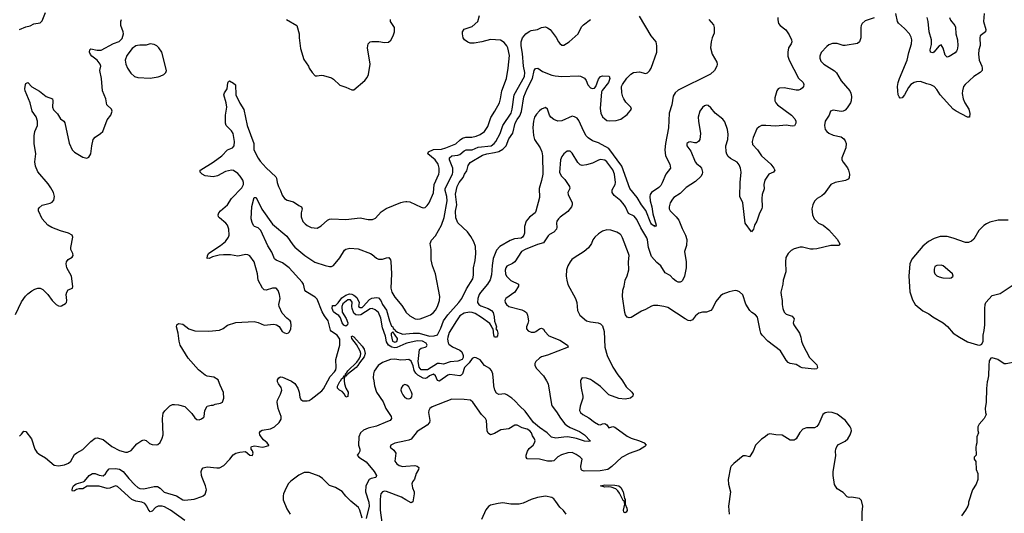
# Model space of a CAD drawing. Header units: inches. Extents: x 1473912 to 1647258, y 640388 to 773423.
# Tile 368 of 420: x 1586211 to 1595871, y 688699 to 693548. Entities that reach past the tile are written whole.
import ezdxf

# ---------------------------------------------------------------- set-up
doc = ezdxf.new("R2010")
doc.units = ezdxf.units.IN
doc.header["$MEASUREMENT"] = 0
for name, color, linetype in [('B5688', 7, 'Continuous'), ('B5689', 7, 'Continuous'), ('B5698', 7, 'Continuous'), ('B5699', 7, 'Continuous')]:
    doc.layers.add(name, color=color, linetype=linetype)

msp = doc.modelspace()

# ---------------------------------------------------------------- linework, layer by layer
at = {"layer": 'B5688', "color": 5}
for points, elevation in [([(1586210, 689458), (1586230, 689476.3), (1586250, 689506.8), (1586270, 689504), (1586327.5, 689430), (1586359, 689330), (1586379, 689299), (1586400.6, 689280.6), (1586463, 689243), (1586550, 689173.7), (1586590, 689164), (1586650, 689173.8), (1586690, 689190.3), (1586712, 689210), (1586750, 689275.5), (1586770, 689292.4), (1586830, 689326), (1586910, 689405.3), (1586950, 689436.4), (1586970, 689439.3), (1587030, 689423.1), (1587115.5, 689355.5), (1587190, 689317.4), (1587250, 689298.4), (1587270, 689299.1), (1587304.5, 689315.5), (1587358.4, 689381.6), (1587410, 689414.9), (1587430, 689419.3), (1587450, 689413), (1587485.7, 689385.7), (1587510, 689374), (1587549.6, 689370.4), (1587564.9, 689375.1), (1587590, 689396.3), (1587610, 689437.3), (1587618, 689470), (1587611.1, 689630), (1587617.2, 689682.8), (1587633.3, 689706.7), (1587683.9, 689756.1), (1587710, 689766.4), (1587730, 689768.5), (1587770, 689764.4), (1587830, 689748), (1587898.7, 689678.7), (1587930, 689637.3), (1587950, 689620.7), (1587970, 689618.8), (1587994.2, 689625.8), (1588017, 689643), (1588021.2, 689650), (1588026, 689710), (1588049.6, 689750.4), (1588090, 689763), (1588110, 689762), (1588130, 689770.5), (1588179.6, 689780.4), (1588199, 689790), (1588213.2, 689830), (1588210, 689886), (1588177.5, 689957.5), (1588162.8, 690000)], 680), ([(1587830, 688628.4), (1587690, 688730.6), (1587630, 688763.2), (1587610, 688768.9), (1587570.2, 688769.8), (1587544.1, 688755.9), (1587510, 688719.3), (1587490, 688714), (1587470, 688739), (1587456.9, 688770), (1587436.9, 688796.9), (1587410, 688809.8), (1587350, 688817.9), (1587310, 688835.8), (1587170, 688962.7), (1587150, 688968.7), (1587094, 688946), (1587070, 688943.4), (1586990, 688966.4), (1586873.5, 688966.5), (1586830, 688941.1), (1586790, 688939.5), (1586768.1, 688931.9), (1586750, 688919.3), (1586730, 688918), (1586725.2, 688925.2), (1586729.4, 688949.4), (1586739.5, 688970), (1586764, 688990), (1586832.9, 689007.1), (1586845.4, 689014.6), (1586891.3, 689070), (1586925.1, 689090), (1586950, 689091.3), (1586990, 689072.9), (1587030, 689067), (1587054.1, 689085.9), (1587070, 689114), (1587090, 689134.9), (1587150, 689138.4), (1587190, 689131.3), (1587225.2, 689110), (1587281, 689041), (1587339.7, 688979.7), (1587370, 688952.9), (1587390, 688943), (1587430, 688939), (1587530, 688962), (1587561.8, 688961.8), (1587590, 688944.6), (1587627.6, 688907.6), (1587750, 688870.8), (1587810, 688831.7), (1587830.6, 688829.4), (1587921.8, 688838.2), (1587996.9, 688863.1), (1588012, 688870), (1588031.7, 688888.3), (1588042.2, 688930), (1588034.7, 688970), (1587999.7, 689050), (1587995.4, 689070), (1587991.6, 689110), (1587997, 689130), (1588010, 689144.9), (1588050, 689154.4), (1588145.1, 689145.1), (1588170, 689146.7), (1588214, 689170), (1588272, 689230), (1588306.7, 689273.3), (1588330, 689290.4), (1588370, 689300.7), (1588426.8, 689306.8), (1588470, 689271.3), (1588490, 689266.8), (1588495.3, 689270), (1588501.2, 689290), (1588494.2, 689314.2), (1588482, 689330), (1588482, 689350), (1588486, 689354), (1588518, 689362), (1588590, 689350.2), (1588610, 689351.4), (1588653.7, 689366.3), (1588655.1, 689370), (1588639.7, 689390), (1588602.3, 689422.3), (1588578.5, 689450), (1588567.2, 689470), (1588564.7, 689490), (1588573.1, 689506.9), (1588590, 689517.1), (1588670, 689530.4), (1588710, 689548.4), (1588755.6, 689590), (1588774.9, 689625.1), (1588777.4, 689650), (1588748.2, 689728.2), (1588737.6, 689790), (1588738.5, 689810), (1588770, 689870.5), (1588782.7, 689910), (1588776.5, 689936.5), (1588749.6, 689970), (1588740.7, 689990), (1588740.7, 690000)], 660), ([(1588870.3, 690000), (1588877, 689997), (1588910, 689974.9), (1588939, 689930), (1588951.7, 689890), (1588960.3, 689840.3), (1588970, 689817.3), (1588990, 689803.8), (1589030, 689804.4), (1589050, 689808.5), (1589070, 689819.3), (1589176.3, 689903.7), (1589190, 689920.3), (1589234.8, 690000)], 660), ([(1589394.6, 690000), (1589397.4, 689970), (1589408.9, 689928.9), (1589432.9, 689890), (1589430, 689845.2), (1589410, 689839), (1589396.2, 689870), (1589374.9, 689894.9), (1589348.2, 689908.2), (1589330, 689927.6), (1589329.2, 689949.2), (1589350, 689992.9), (1589358.8, 690000)], 640), ([(1589683.6, 690000), (1589690.4, 689950.4), (1589712.4, 689890), (1589775.1, 689795.1), (1589803.7, 689730), (1589854.6, 689650), (1589859.5, 689630), (1589844.9, 689610), (1589820.6, 689599.4), (1589710, 689554.8), (1589630, 689535.1), (1589583.7, 689516.3), (1589555.8, 689490), (1589539.6, 689450), (1589535.2, 689370), (1589546.7, 689330), (1589547.2, 689310), (1589538.4, 689290), (1589521.6, 689270), (1589538.4, 689250), (1589610, 689205.3), (1589688.9, 689110), (1589710.4, 689069.6), (1589706, 689050), (1589659, 689041), (1589640.4, 689030), (1589608.2, 688970), (1589603.8, 688910), (1589636.2, 688810), (1589639.8, 688770), (1589610, 688649)], 660), ([(1590000, 689960.7), (1589990, 689963.1), (1589970, 689955.4), (1589953.8, 689930), (1589950.2, 689910), (1589955.8, 689890), (1589970, 689862.4), (1589990, 689837.6), (1590000, 689832)], 680), ([(1590000, 689412.3), (1589890, 689387.8), (1589853.4, 689370), (1589844.9, 689350), (1589880.6, 689320.6), (1589900.4, 689290), (1589890.3, 689210), (1589910, 689184.6), (1589934, 689170), (1589970, 689159.1), (1590000, 689161.4)], 680), ([(1589570, 688652.7), (1589549, 688730), (1589534.7, 688754.7), (1589458.4, 688818.4), (1589409.2, 688869.2), (1589374.5, 688914.5), (1589310, 688953.3), (1589250, 688972), (1589181.8, 689041.8), (1589150, 689063.1), (1589050, 689100.7), (1589000.8, 689099.2), (1588950, 689074.7), (1588870, 689013.3), (1588849.5, 688990.5), (1588823.6, 688950), (1588798.7, 688890), (1588794.4, 688870), (1588795.5, 688830), (1588830, 688742.8), (1588863, 688690)], 660), ([(1590000, 688831.6), (1589956.9, 688856.9), (1589810, 688913.5), (1589790, 688916.5), (1589768.9, 688911.1), (1589754.4, 688890), (1589750.1, 688869.9), (1589745.8, 688830), (1589747.5, 688730), (1589764, 688610)], 680)]:
    msp.add_lwpolyline(points, dxfattribs=dict(at, elevation=elevation))
at = {"layer": 'B5689', "color": 5}
for points, elevation in [([(1586210, 693450.4), (1586270, 693476.3), (1586312.5, 693487.5), (1586350, 693506), (1586410, 693516), (1586430, 693538), (1586462.7, 693617.3)], 740), ([(1586170, 690650.7), (1586230, 690776.4), (1586268.6, 690831.4), (1586290, 690855.3), (1586330, 690884.9), (1586359, 690901), (1586389, 690911), (1586410, 690909.2), (1586436.8, 690896.8), (1586487.4, 690850), (1586530, 690790.6), (1586570, 690750.6), (1586590, 690738.4), (1586610, 690734.9), (1586622, 690738), (1586660.9, 690759.1), (1586669.4, 690770.6), (1586671.8, 690788.2), (1586667, 690850), (1586672.7, 690870), (1586686, 690894), (1586729.6, 690910.4), (1586732.5, 690927.5), (1586720.2, 691030), (1586673.1, 691110), (1586665.1, 691150), (1586670, 691170.8), (1586686.2, 691193.8), (1586724.1, 691215.9), (1586734.5, 691230), (1586731.8, 691250), (1586713.6, 691290), (1586711.6, 691310), (1586733.2, 691410), (1586724, 691430), (1586689.7, 691449.7), (1586610, 691474.2), (1586527.7, 691507.7), (1586487.8, 691530), (1586431.5, 691590), (1586396.3, 691670), (1586396.9, 691690), (1586401.5, 691698.5), (1586430, 691724.9), (1586510, 691745.2), (1586530, 691755.3), (1586546.3, 691773.7), (1586552.5, 691810), (1586541.1, 691850), (1586517.2, 691897.2), (1586490, 691935.4), (1586390, 692053), (1586364.8, 692110), (1586360.7, 692150), (1586367.6, 692230), (1586352.7, 692330), (1586352.3, 692407.7), (1586359.8, 692450), (1586387, 692510), (1586386.5, 692550), (1586372.2, 692592.2), (1586333.6, 692650), (1586312.1, 692732.1), (1586263, 692850), (1586261.1, 692870), (1586267.5, 692912.5), (1586270, 692921), (1586290, 692930.8), (1586329, 692889), (1586405.3, 692845.3), (1586470, 692793.7), (1586532.7, 692770), (1586536.9, 692750), (1586531.2, 692690), (1586543.8, 692663.8), (1586583.1, 692623.1), (1586610, 692572.4), (1586644.4, 692550), (1586654.3, 692534.3), (1586694.7, 692334.7), (1586725.7, 692270), (1586750, 692244.9), (1586830, 692196.4), (1586870, 692188), (1586890, 692196), (1586909.3, 692230), (1586918.4, 692310), (1586932.3, 692370), (1586950, 692394), (1587004, 692430), (1587025.2, 692450), (1587070, 692564.7), (1587104, 692610), (1587118, 692650), (1587112.3, 692670), (1587067, 692710), (1587055.1, 692770), (1587022, 692850), (1587014, 692970), (1586997.6, 693050), (1587005.6, 693090), (1587000.5, 693110), (1586971.6, 693151.6), (1586919.5, 693190), (1586905.9, 693205.9), (1586897, 693230), (1586899.3, 693250), (1586910, 693262.8), (1586970, 693247), (1587011.1, 693248.9), (1587130, 693314), (1587186.6, 693333.4), (1587216.2, 693363.8), (1587229.4, 693410), (1587227, 693430), (1587204.5, 693490), (1587204.2, 693530), (1587209.6, 693550)], 720), ([(1588828, 693548), (1588930.8, 693490), (1588953, 693410), (1588953.4, 693370), (1588966.2, 693266.2), (1588998, 693158), (1589044.7, 693090), (1589051, 693070), (1589078.8, 693030), (1589110, 692996), (1589130, 692994.8), (1589170, 693002.8), (1589190, 693001), (1589270, 692976), (1589290, 692964.7), (1589350, 692906), (1589410, 692886), (1589470, 692858), (1589490, 692858), (1589597.2, 692950), (1589619.1, 692980.9), (1589631.3, 693008.7), (1589649.5, 693110.5), (1589622.9, 693270), (1589629.6, 693310.4), (1589649.6, 693330.4), (1589666.8, 693333.2), (1589733.7, 693333.7), (1589790, 693322), (1589830, 693328), (1589853, 693347), (1589875.1, 693390), (1589887, 693430), (1589886.6, 693470), (1589849.2, 693530), (1589849.2, 693550)], 720), ([(1588162.8, 690000), (1588159.3, 690010), (1588115.6, 690035.6), (1588050, 690047.8), (1588030, 690057.6), (1587964.7, 690110), (1587862.9, 690222.9), (1587783.5, 690350), (1587774, 690390), (1587764.2, 690470), (1587748.2, 690530), (1587753.2, 690550), (1587770, 690562), (1587810, 690556.3), (1587870, 690510.8), (1587930.5, 690490.5), (1588067.9, 690487.9), (1588170, 690497), (1588206.1, 690513.9), (1588250, 690548.2), (1588330, 690574), (1588510, 690581.7), (1588550, 690573.7), (1588610, 690548.7), (1588704, 690556), (1588731.4, 690551.4), (1588755.3, 690535.3), (1588784.7, 690484.7), (1588810, 690470.8), (1588830, 690466.8), (1588848.9, 690471.1), (1588859, 690481), (1588869.3, 690510.7), (1588874.5, 690545.5), (1588870, 690579), (1588862.7, 690590), (1588830, 690614.5), (1588786, 690666), (1588755.1, 690730), (1588751.6, 690750), (1588765.1, 690810), (1588759.6, 690850), (1588747.6, 690887.6), (1588726, 690910), (1588690, 690909.6), (1588630, 690889.7), (1588610, 690892.7), (1588591.4, 690911.4), (1588551.1, 690990), (1588542.7, 691050), (1588511.6, 691170), (1588469.6, 691229.6), (1588450, 691239.5), (1588430, 691240.7), (1588350, 691224.2), (1588278.7, 691238.7), (1588210, 691239.1), (1588166.6, 691233.4), (1588102.5, 691217.5), (1588070, 691202.4), (1588054.8, 691205.2), (1588050, 691202), (1588054.2, 691230), (1588066, 691254), (1588181, 691330), (1588230, 691370.4), (1588260.5, 691410), (1588265.1, 691430), (1588261.7, 691490), (1588251.1, 691530), (1588234.7, 691550), (1588170, 691601.6), (1588162.4, 691610), (1588156.9, 691630), (1588164.2, 691650), (1588181.3, 691670), (1588249.7, 691730), (1588289.8, 691790.2), (1588390, 691897.1), (1588406.6, 691930), (1588406.6, 691950), (1588399.1, 691970), (1588374.7, 692010), (1588350, 692036.9), (1588310, 692065.1), (1588288.2, 692068.2), (1588230, 692055.6), (1588150, 692012.6), (1588110, 692003.5), (1588030, 692012.8), (1587999.5, 692030), (1587982, 692050), (1587982.7, 692070), (1587986.5, 692073.5), (1588110, 692147.4), (1588193.3, 692210), (1588250, 692269.1), (1588298.4, 692290), (1588315.5, 692310), (1588319.4, 692350), (1588304.4, 692430), (1588290, 692456.9), (1588236.9, 692510), (1588229.8, 692530), (1588229.8, 692610.2), (1588241.7, 692690), (1588237.4, 692730), (1588214.5, 692810), (1588220.9, 692830), (1588246, 692870), (1588253.6, 692926.4), (1588260.1, 692939.9), (1588270, 692947.3), (1588310, 692925.3), (1588328.9, 692908.9), (1588330.3, 692810.3), (1588370, 692727.7), (1588410, 692666.8), (1588442.2, 692510), (1588509.2, 692330), (1588508.6, 692270), (1588550, 692187), (1588570, 692156.9), (1588630, 692093.1), (1588723.7, 692003.7), (1588731.8, 691990), (1588737.4, 691950), (1588750.2, 691910.2), (1588770.2, 691870.2), (1588784.5, 691824.5), (1588808, 691790), (1588835.1, 691775.1), (1588898.4, 691758.4), (1588950, 691721.3), (1588974.8, 691710), (1588983, 691690), (1588972, 691650), (1588971.8, 691610), (1588990, 691565.5), (1589010, 691541.6), (1589030, 691526.4), (1589070, 691507), (1589130, 691500.5), (1589170, 691523.8), (1589230, 691577.1), (1589250, 691588.4), (1589270, 691592.4), (1589410, 691583.8), (1589550, 691600.4), (1589630, 691583.8), (1589673.3, 691586.7), (1589700.5, 691599.5), (1589758.3, 691661.7), (1589805.8, 691694.2), (1589950, 691751.8), (1589977.6, 691757.6), (1590000, 691760.3)], 680), ([(1589234.8, 690000), (1589258.3, 690041.7), (1589299.8, 690090), (1589311.4, 690110), (1589315.3, 690130), (1589311.1, 690210), (1589353, 690350), (1589351, 690410), (1589326.3, 690450), (1589270, 690485.4), (1589259.2, 690499.2), (1589237.2, 690590), (1589200.2, 690640.2), (1589178.6, 690678.6), (1589130, 690804.2), (1589110, 690823.1), (1589017.2, 690877.2), (1589007.4, 690890), (1588993.8, 690950), (1588982.2, 690970), (1588856, 691110), (1588790, 691160.6), (1588726.1, 691186.1), (1588710, 691199.7), (1588683.6, 691263.6), (1588646.1, 691326.1), (1588576.8, 691476.8), (1588550, 691503.7), (1588515, 691515), (1588505.8, 691525.8), (1588490, 691555.1), (1588480.4, 691590), (1588487.1, 691712.9), (1588510, 691802.8), (1588530, 691802.8), (1588586.4, 691686.4), (1588690, 691538.5), (1588830, 691420.7), (1588890, 691334.9), (1588910, 691313.2), (1589008.7, 691230), (1589106.2, 691166.2), (1589207.3, 691132.7), (1589250, 691122.4), (1589270, 691122.3), (1589290, 691132), (1589351.7, 691208.3), (1589396.6, 691283.4), (1589410, 691294.9), (1589450, 691304.7), (1589530, 691295.5), (1589651.9, 691251.9), (1589670, 691241.7), (1589710, 691206.3), (1589730, 691196.9), (1589770, 691195.3), (1589810, 691208.9), (1589831.4, 691211.4), (1589848.8, 691190), (1589851.5, 691171.5), (1589859.1, 691050), (1589853.2, 690910), (1589861.7, 690870), (1589890, 690822), (1589959.8, 690739.8), (1589997.8, 690677.8), (1590000, 690675.7)], 660), ([(1590000, 690367.5), (1589910, 690327.4), (1589890, 690325.3), (1589861.4, 690330), (1589830.6, 690350), (1589810, 690384.7), (1589798.6, 690438.6), (1589770, 690519.5), (1589755.2, 690615.2), (1589731, 690671), (1589698.6, 690698.6), (1589670, 690710.8), (1589650, 690706.2), (1589556.3, 690650), (1589530, 690644.5), (1589507.6, 690647.6), (1589490, 690666), (1589473.7, 690710), (1589469.8, 690730), (1589472.3, 690772.3), (1589454.7, 690794.7), (1589430, 690797.2), (1589381.9, 690758.1), (1589371.9, 690730), (1589374.8, 690674.8), (1589412.7, 690612.7), (1589430.4, 690570), (1589426.7, 690550), (1589410, 690537.7), (1589390, 690548), (1589375.7, 690570), (1589359.3, 690619.3), (1589343.2, 690643.2), (1589310, 690662), (1589290, 690679.2), (1589277.8, 690710), (1589280.5, 690739.5), (1589310, 690741.7), (1589334.6, 690765.4), (1589370, 690814.3), (1589410, 690840.8), (1589446.4, 690853.6), (1589470, 690851.6), (1589490, 690842.8), (1589519.1, 690819.1), (1589540.8, 690770), (1589534.9, 690730), (1589550, 690719.5), (1589570, 690722.3), (1589581.6, 690730), (1589641.5, 690798.5), (1589666.9, 690813.1), (1589710, 690820.5), (1589730, 690817.3), (1589754, 690790), (1589770.4, 690750), (1589810, 690695.5), (1589839.3, 690590), (1589858.8, 690538.8), (1589870.5, 690530), (1589874, 690514), (1589890, 690504.7), (1589894.6, 690494.6), (1589917.6, 690477.6), (1589970, 690459.1), (1590000, 690462.4)], 640), ([(1589358.8, 690000), (1589359.5, 690000.5), (1589370, 690022), (1589386.1, 690033.9), (1589390, 690050.3), (1589406.3, 690053.7), (1589406, 690070), (1589419.2, 690080.8), (1589430, 690099.5), (1589516.8, 690183.2), (1589542.3, 690217.7), (1589553.5, 690246.5), (1589557.2, 690270), (1589552.1, 690292.1), (1589516.3, 690356.3), (1589470, 690416), (1589465.5, 690434.5), (1589470, 690442), (1589490, 690432.4), (1589570, 690342), (1589590.1, 690310.1), (1589600.2, 690270), (1589590, 690235.8), (1589543.4, 690176.6), (1589528.2, 690150), (1589510.3, 690130), (1589419.8, 690060.2), (1589410, 690046), (1589398, 690042), (1589393.7, 690010), (1589394.6, 690000)], 640), ([(1590000, 690207.2), (1589950, 690203.1), (1589890, 690212.9), (1589850, 690210.8), (1589770, 690181.6), (1589727.6, 690152.4), (1589690, 690094), (1589682, 690070), (1589679.5, 690030), (1589683.6, 690000)], 660), ([(1588740.7, 690000), (1588740.7, 690010), (1588751.5, 690028.5), (1588770, 690040.5), (1588790, 690036.4), (1588870.3, 690000)], 660)]:
    msp.add_lwpolyline(points, dxfattribs=dict(at, elevation=elevation))
for points, elevation in [([(1587490.2, 693309.8), (1587450, 693298.7), (1587390, 693298.5), (1587366, 693294), (1587350, 693289.6), (1587313.7, 693266.3), (1587262.6, 693197.4), (1587246.7, 693150), (1587252, 693110), (1587267.4, 693070), (1587301.3, 693021.3), (1587335.5, 692990), (1587370, 692979.7), (1587490, 692972.9), (1587570, 692987.4), (1587590, 692992.2), (1587626, 693010), (1587642.9, 693030), (1587649.6, 693050), (1587603.8, 693230), (1587577.2, 693270), (1587555.1, 693290), (1587530, 693304.1)], 720), ([(1589870, 690482), (1589855.3, 690464.7), (1589854, 690450), (1589869.3, 690390), (1589890, 690379), (1589910, 690387.8), (1589918.4, 690410), (1589916.3, 690416.3)], 640)]:
    msp.add_lwpolyline(points, close=True, dxfattribs=dict(at, elevation=elevation))
at = {"layer": 'B5698', "color": 5}
for points, elevation in [([(1591713.5, 690000), (1591712.2, 689990), (1591718.9, 689930), (1591736.9, 689850), (1591734.4, 689830), (1591708.1, 689750), (1591703.6, 689710), (1591713.4, 689690), (1591735.8, 689670), (1591796.1, 689636.1), (1591850, 689594.9), (1591890, 689571.3), (1591910, 689566.9), (1591930, 689578.5), (1591950, 689580.3), (1591970, 689568.4), (1591990, 689539.3), (1592030, 689550.3), (1592050, 689546.7), (1592170, 689456.9), (1592210, 689438.6), (1592290, 689412.1), (1592336.4, 689390), (1592357.6, 689370), (1592345.5, 689354.5), (1592290, 689323.5), (1592190, 689286.2), (1592113.4, 689246.6), (1592021.2, 689158.8), (1591981.1, 689130), (1591904.8, 689115.2), (1591750, 689112), (1591730, 689119.3), (1591718.4, 689130), (1591717.4, 689162.6), (1591727.8, 689230), (1591709.6, 689250), (1591670, 689278), (1591630, 689295.3), (1591590, 689294), (1591526.7, 689273.3), (1591490, 689252.8), (1591450, 689215.6), (1591430, 689209.8), (1591390, 689211.6), (1591309.2, 689230.8), (1591190, 689234.3), (1591180.3, 689250), (1591179.8, 689270), (1591191.4, 689310), (1591210, 689336.3), (1591248.9, 689370), (1591262.9, 689390), (1591267.3, 689410), (1591261.6, 689430), (1591240.9, 689460.9), (1591230.5, 689490), (1591217, 689510), (1591190, 689526.8), (1591140.4, 689540.4), (1591090, 689564.7), (1591070, 689564.2), (1591010.2, 689529.8), (1590930, 689517.6), (1590870, 689483.1), (1590830, 689471.6), (1590807.4, 689487.4), (1590798, 689510), (1590789.8, 689609.8), (1590779.7, 689630), (1590742.9, 689670), (1590658, 689790), (1590633.2, 689810), (1590570, 689818.5), (1590450, 689819.3), (1590255.9, 689744.1), (1590236, 689730), (1590224, 689710), (1590223, 689690), (1590234.9, 689610), (1590230.3, 689589.7), (1590210, 689564.5), (1590110, 689502), (1590050, 689428), (1590030, 689418.9), (1590000, 689412.3)], 680), ([(1590000, 689832), (1590010, 689826.4), (1590030, 689823.8), (1590049.6, 689830.4), (1590056.9, 689843.1), (1590060.5, 689870), (1590056, 689890), (1590030, 689940.4), (1590010, 689958.2), (1590000, 689960.7)], 680), ([(1590332.5, 690000), (1590330, 689998.2), (1590320.9, 690000)], 660), ([(1591379.6, 690000), (1591397.1, 689970), (1591427.3, 689767.3), (1591434.4, 689750), (1591476.6, 689696.6), (1591515.2, 689635.2), (1591559.2, 689579.2), (1591580.2, 689560.2), (1591610, 689542.3), (1591704.2, 689504.2), (1591752.2, 689470), (1591810.6, 689409.4), (1591795.8, 689404.2), (1591751.6, 689408.4), (1591673.6, 689433.6), (1591590, 689449.3), (1591550, 689448.5), (1591470, 689436), (1591428.5, 689448.5), (1591384.7, 689490), (1591310, 689540.8), (1591250, 689589.9), (1591170, 689702.3), (1591116.5, 689750), (1591070, 689802.6), (1591039.3, 689830), (1590990, 689864.1), (1590970, 689871.7), (1590910, 689864.7), (1590890, 689878), (1590873.3, 689910), (1590862.6, 689950), (1590858.9, 690000)], 660), ([(1592124.7, 690000), (1592160.9, 689940.9), (1592214.9, 689890), (1592230.6, 689869.4), (1592226, 689850), (1592202, 689830), (1592150, 689820.7), (1592090, 689826.3), (1591990, 689863.9), (1591910, 689945.4), (1591830.4, 690000)], 680), ([(1595705, 690000), (1595702.8, 689990), (1595695.3, 689924.7), (1595691, 689790), (1595682.8, 689730), (1595684.7, 689690), (1595691.3, 689670), (1595672, 689630), (1595624.5, 689575.5), (1595611.3, 689550), (1595611.6, 689511.6), (1595618, 689490), (1595602, 689450), (1595602, 689390), (1595594, 689370), (1595592.7, 689347.3), (1595594, 689270), (1595574, 689250), (1595574, 689230), (1595592.7, 689207.3), (1595594, 689130), (1595612, 689090), (1595612, 689030), (1595595.3, 688984.7), (1595558, 688930), (1595518, 688810), (1595518, 688790), (1595511.3, 688770), (1595491, 688730), (1595450, 688675.3)], 720), ([(1594477.4, 688590), (1594476.4, 688710), (1594481.3, 688770), (1594470, 688824), (1594450, 688846), (1594370, 688857.2), (1594350, 688854), (1594330, 688862), (1594290, 688902), (1594230, 688938), (1594203.2, 688983.2), (1594192.3, 689070), (1594192.3, 689110), (1594217.5, 689262.5), (1594213.6, 689310), (1594216.9, 689330), (1594226, 689354), (1594244.7, 689375.3), (1594310, 689408.9), (1594336.4, 689430), (1594358.8, 689470), (1594370.7, 689510), (1594368.9, 689530), (1594359.8, 689550), (1594311.6, 689610), (1594230, 689672.3), (1594181.2, 689690), (1594146.8, 689693.2), (1594112.4, 689687.6), (1594091.5, 689668.5), (1594050, 689578), (1594030, 689552.3), (1594010, 689539.5), (1593930, 689539.7), (1593894.9, 689525.1), (1593865.8, 689494.2), (1593830, 689432), (1593810, 689417), (1593770, 689417), (1593690, 689465.2), (1593630, 689469), (1593570, 689479), (1593550, 689474), (1593524.7, 689450), (1593490, 689429), (1593430.6, 689370), (1593407.7, 689310), (1593370, 689254), (1593330, 689265.2), (1593310, 689265.2), (1593216.3, 689190), (1593190, 689161.2), (1593183, 689150), (1593163, 689030), (1593164.7, 688984.7), (1593184, 688910), (1593164.4, 688770), (1593170.7, 688690)], 720), ([(1590000, 689161.4), (1590088.2, 689168.2), (1590110, 689161.5), (1590126.7, 689150), (1590124.2, 689130), (1590098.9, 689090), (1590083.9, 689036.1), (1590064.9, 689010), (1590058, 688990), (1590063.2, 688950), (1590082.2, 688910), (1590082.2, 688890), (1590067.3, 688812.7), (1590050, 688802.2), (1590000, 688831.6)], 680), ([(1591570.5, 688690), (1591546.5, 688726.5), (1591510, 688759.2), (1591470, 688816.8), (1591450, 688839.8), (1591430, 688853.6), (1591370, 688866), (1591290, 688854.3), (1591230, 688835), (1591150, 688797.6), (1591110, 688788.5), (1591028.4, 688788.4), (1590950, 688800.5), (1590903.4, 688796.6), (1590830, 688780.5), (1590810, 688767.3), (1590785.5, 688734.5), (1590742.3, 688637.7)], 720)]:
    msp.add_lwpolyline(points, dxfattribs=dict(at, elevation=elevation))
at = {"layer": 'B5698', "color": 5, "elevation": 680}
msp.add_lwpolyline([(1592150, 688702.7), (1592139, 688710), (1592134.5, 688730), (1592147.8, 688790), (1592145.6, 688805.6), (1592140.4, 688820.4), (1592130, 688826), (1592096.9, 688896.9), (1592080.1, 688920.1), (1592059.2, 688939.2), (1592015, 688955), (1591990, 688959.1), (1591950, 688956.3), (1591909, 688970), (1591950, 688978.2), (1592050, 688977.1), (1592088.5, 688970), (1592110, 688953.2), (1592132.9, 688910), (1592144.1, 688844.1), (1592150, 688836), (1592152, 688790), (1592168, 688750), (1592170, 688728), (1592161, 688710)], close=True, dxfattribs=at)
at = {"layer": 'B5699', "color": 5}
for points, elevation in [([(1590000, 691760.3), (1590010, 691761.6), (1590037.5, 691757.5), (1590150, 691705.5), (1590170, 691700.5), (1590190, 691703.8), (1590210, 691723), (1590226.6, 691750), (1590270, 691847.7), (1590277.1, 691930), (1590322.2, 692030), (1590327.1, 692050), (1590326.3, 692090), (1590316.2, 692130), (1590286.2, 692170), (1590216.4, 692230), (1590221.3, 692250), (1590270, 692272), (1590350, 692276.8), (1590390, 692288.6), (1590490, 692328.9), (1590531.1, 692368.9), (1590554.6, 692385.4), (1590587.8, 692392.2), (1590647.4, 692392.6), (1590690, 692403.2), (1590730, 692420.7), (1590769.3, 692450.7), (1590802.2, 692497.8), (1590832.1, 692587.9), (1590872.1, 692647.9), (1590916.8, 692730), (1590928.5, 692770), (1590940.2, 692850), (1590986.8, 692970), (1591004.2, 693070), (1591014.6, 693194.6), (1591000.4, 693270), (1590990, 693291.6), (1590964.5, 693324.5), (1590927.2, 693347.2), (1590830, 693354.5), (1590744.7, 693330), (1590670, 693317.4), (1590630, 693318.7), (1590606.7, 693326.7), (1590575.1, 693350), (1590560.9, 693370), (1590553.6, 693410), (1590556.3, 693430), (1590570, 693455.8), (1590650, 693482), (1590705.2, 693530), (1590722.7, 693590)], 680), ([(1590000, 690462.4), (1590070, 690470.1), (1590130, 690467), (1590230, 690440.6), (1590277.7, 690442.3), (1590308.6, 690451.4), (1590341.8, 690518.2), (1590368.7, 690590), (1590411.7, 690648.3), (1590518.9, 690770), (1590547.3, 690810), (1590594.9, 690905.1), (1590656.1, 691003.9), (1590662.7, 691037.3), (1590662.9, 691110), (1590678.3, 691181.7), (1590686.4, 691250), (1590681.5, 691321.5), (1590667.1, 691367.1), (1590638, 691418), (1590603.1, 691463.1), (1590510, 691551.8), (1590490, 691602.7), (1590487.1, 691667.1), (1590498.8, 691730), (1590486.8, 691833.2), (1590502.2, 691910), (1590522.2, 691950), (1590561.5, 691998.5), (1590574.5, 692030), (1590596.8, 692063.2), (1590610, 692114), (1590630, 692144.3), (1590750, 692216.1), (1590795.1, 692230), (1590870, 692241.6), (1590910, 692253.3), (1590950, 692276.9), (1590983.7, 692310), (1591010, 692376.4), (1591047.5, 692432.5), (1591070.6, 692530), (1591090, 692568), (1591116.6, 692603.4), (1591134.8, 692645.2), (1591158.4, 692790), (1591189.5, 692870), (1591242.6, 692970), (1591259.4, 693050), (1591270, 693067.6), (1591294, 693070), (1591339.7, 693039.7), (1591430, 693002.5), (1591465.2, 692994.8), (1591530.5, 692989.5), (1591690, 692995.3), (1591712, 692992), (1591752.2, 692972.2), (1591768.2, 692950), (1591786.3, 692906.3), (1591810, 692879.3), (1591830, 692870.4), (1591850, 692875.5), (1591864.5, 692890), (1591890, 692964.7), (1591909, 692990), (1591930, 692996.3), (1591994, 692994), (1592002, 692970), (1591988.2, 692930), (1591926.3, 692853.7), (1591920.3, 692839.7), (1591905.5, 692674.5), (1591911.6, 692630), (1591930, 692594), (1591950, 692572.4), (1591970, 692559.1), (1591994.4, 692554.4), (1592061.2, 692558.8), (1592108.9, 692571.1), (1592170, 692618), (1592212.4, 692670), (1592206, 692690), (1592159.1, 692739.1), (1592137.6, 692770), (1592127.4, 692790), (1592118, 692830), (1592116.4, 692890), (1592124.7, 692910), (1592166.2, 692973.8), (1592205.9, 693014.1), (1592232.5, 693027.5), (1592290, 693034.3), (1592350, 693019.4), (1592370, 693024.4), (1592390, 693045), (1592404.5, 693070), (1592462.4, 693230), (1592463, 693290), (1592453.6, 693330), (1592407.5, 693387.5), (1592290, 693581.3)], 640), ([(1595671.5, 693610), (1595666.7, 693530), (1595690.3, 693449.7), (1595685.5, 693430), (1595634.9, 693390), (1595630.4, 693370), (1595635.1, 693295.1), (1595622, 693250), (1595616.9, 693210), (1595623.6, 693150), (1595649, 693090), (1595654.9, 693070), (1595654, 693050), (1595634.9, 693030), (1595570, 692989.7), (1595487.4, 692910), (1595471.6, 692890), (1595459.1, 692850), (1595457.5, 692822.5), (1595466.2, 692770), (1595483.9, 692730), (1595522.4, 692670), (1595532.5, 692627.5), (1595530, 692589.5), (1595510, 692591.3), (1595397.2, 692650), (1595368.8, 692670), (1595240.9, 692810), (1595210, 692860.7), (1595183.7, 692890), (1595150, 692907.3), (1595110, 692916.2), (1595050, 692939.5), (1595010, 692938.4), (1594986.8, 692930), (1594954.8, 692910), (1594930, 692881.2), (1594891.9, 692808.1), (1594870, 692779.3), (1594850, 692777.2), (1594839.3, 692790), (1594829.7, 692809.7), (1594825.4, 692850), (1594823.5, 692890), (1594829.7, 692930), (1594841.2, 692970), (1594917.6, 693150), (1594934, 693226), (1594958.9, 693310), (1594962, 693350), (1594956.6, 693376.6), (1594939.5, 693410), (1594890, 693462.7), (1594831.9, 693511.9), (1594822.7, 693530), (1594807, 693610)], 680), ([(1590000, 690675.7), (1590038.4, 690638.4), (1590090, 690610.3), (1590110, 690606.4), (1590139.3, 690610), (1590192.5, 690627.5), (1590241.3, 690650), (1590270, 690671.3), (1590290, 690694.6), (1590310.7, 690730), (1590329.8, 690790), (1590331.9, 690830), (1590289.7, 691050), (1590261.1, 691130), (1590247.2, 691190), (1590248.7, 691290), (1590238.9, 691350), (1590250, 691382.8), (1590290, 691425.5), (1590349.8, 691530), (1590376.8, 691603.2), (1590405.6, 691770), (1590402.3, 691810), (1590385.9, 691870), (1590386.6, 691890), (1590456.2, 692030), (1590461.7, 692050), (1590459.7, 692090), (1590427.6, 692170), (1590428.1, 692191.9), (1590450, 692210.7), (1590510, 692215.5), (1590530, 692223.8), (1590570, 692261.1), (1590589.4, 692270.6), (1590650, 692269.2), (1590710, 692295.9), (1590834.7, 692310), (1590866, 692330), (1590880.9, 692350), (1590923.9, 692430), (1590951.8, 692508.2), (1591031.5, 692630), (1591042.7, 692670), (1591062.4, 692810), (1591162.5, 692990), (1591166.9, 693030), (1591152.2, 693090), (1591143.5, 693216.5), (1591131, 693290), (1591129.9, 693330), (1591144.5, 693370), (1591175.5, 693410), (1591208, 693432), (1591230, 693440.5), (1591289.8, 693450.2), (1591330, 693470.4), (1591370, 693476), (1591390, 693468.7), (1591413.7, 693450), (1591473.9, 693373.9), (1591496.4, 693330), (1591510, 693313), (1591530, 693296.3), (1591550, 693298), (1591600.9, 693330), (1591689.5, 693410), (1591723.1, 693476.9), (1591742.5, 693497.5), (1591809.4, 693550)], 660), ([(1592972.6, 693550), (1593016.7, 693496.7), (1593025.3, 693470), (1593023.9, 693416.1), (1593005.5, 693370), (1592995.6, 693330), (1592989.6, 693270), (1593005.5, 693210), (1593049.3, 693130), (1593054.7, 693110), (1593051.6, 693090), (1593027.2, 693050), (1592987, 693013), (1592670, 692855.6), (1592641.3, 692830), (1592623.4, 692796.6), (1592610.2, 692709.8), (1592582, 692630), (1592574.9, 692485.1), (1592547.2, 692332.8), (1592541.1, 692270), (1592547.8, 692210), (1592588.8, 692130), (1592595.6, 692090), (1592550, 692028.9), (1592515.5, 691944.5), (1592500.3, 691919.7), (1592480.3, 691899.7), (1592410.2, 691850), (1592396.8, 691830), (1592392.3, 691810), (1592395.1, 691770), (1592411.1, 691710), (1592421.2, 691641.2), (1592455.6, 691530), (1592450, 691513.2), (1592442.4, 691522.4), (1592430, 691524.5), (1592410, 691539.2), (1592402.6, 691550), (1592352.5, 691672.5), (1592311.4, 691730), (1592270, 691802.4), (1592196.5, 691890), (1592117.8, 692110), (1591990, 692281.8), (1591890, 692337.1), (1591830, 692357.6), (1591786.9, 692386.9), (1591768.2, 692408.2), (1591744.8, 692450), (1591696.7, 692556.7), (1591679.1, 692579.1), (1591655.1, 692595.1), (1591630, 692598.8), (1591530, 692554.8), (1591490, 692552.1), (1591450, 692567.1), (1591423, 692590), (1591408, 692610), (1591389.6, 692669.6), (1591370, 692686), (1591330, 692667.6), (1591310, 692652.8), (1591279.8, 692620.2), (1591261.6, 692590), (1591251.1, 692550), (1591245.1, 692490), (1591251.9, 692410), (1591261.7, 692370), (1591316.6, 692290), (1591333.2, 692250), (1591339.8, 692210), (1591341.6, 692030), (1591331.3, 691968.7), (1591306.9, 691890), (1591310, 691802), (1591274.5, 691665.5), (1591268.4, 691650), (1591211, 691609), (1591179.5, 691570), (1591164.8, 691515.2), (1591162.3, 691450), (1591156.5, 691430), (1591143.7, 691410), (1591130, 691401.4), (1591065.9, 691394.1), (1591021.1, 691378.9), (1590921.2, 691318.8), (1590890, 691285.1), (1590857.5, 691202.5), (1590846.3, 691133.7), (1590839.7, 691040.3), (1590827.5, 690992.5), (1590799.7, 690950), (1590730.6, 690869.4), (1590718.9, 690850), (1590706.9, 690810), (1590703.6, 690770), (1590716.1, 690750), (1590735.7, 690735.7), (1590805.7, 690710), (1590839.5, 690690), (1590854.6, 690670), (1590865.3, 690630), (1590867.4, 690587.4), (1590880.4, 690560.4), (1590888, 690530), (1590882.8, 690510), (1590894.9, 690494.9), (1590900.3, 690470), (1590898.2, 690441.8), (1590890, 690429.4), (1590870, 690429.4), (1590863.2, 690450), (1590857.2, 690510), (1590850, 690514.5), (1590838.6, 690538.6), (1590822.4, 690562.4), (1590742.9, 690622.9), (1590680.3, 690660.3), (1590650, 690671.6), (1590625.1, 690674.9), (1590570, 690663.9), (1590530, 690637.4), (1590494.6, 690590), (1590425.4, 690474.6), (1590409.7, 690430.3), (1590407.5, 690410), (1590413.9, 690373.9), (1590421.5, 690361.5), (1590455.8, 690335.8), (1590530, 690301.9), (1590550, 690285.5), (1590562, 690250), (1590560.1, 690230), (1590550.6, 690210), (1590510, 690192.9), (1590432.5, 690187.5), (1590370, 690165.4), (1590330, 690171.6), (1590310, 690169.6), (1590210.4, 690110), (1590150, 690108.4), (1590130, 690136.3), (1590120.9, 690190), (1590133.2, 690306.8), (1590150, 690322.8), (1590189.2, 690330.8), (1590202, 690338), (1590208.7, 690350), (1590199.5, 690370), (1590161.2, 690390), (1590110, 690392.7), (1590010, 690371.9), (1590000, 690367.5)], 640), ([(1593647.7, 693570), (1593647.3, 693547.3), (1593656, 693510), (1593671, 693490), (1593727, 693447), (1593758.9, 693398.9), (1593783.7, 693350), (1593784.6, 693330), (1593778.9, 693310), (1593754.6, 693270), (1593745.3, 693230), (1593748, 693190), (1593760.8, 693150), (1593850, 692972.4), (1593895.8, 692930), (1593904.9, 692910), (1593900.3, 692890), (1593890, 692878.7), (1593870, 692862), (1593850, 692855.4), (1593830, 692855.1), (1593710, 692878.5), (1593664.8, 692875.2), (1593651.8, 692868.2), (1593639.3, 692850), (1593619.9, 692780.1), (1593620.3, 692750), (1593628.8, 692730), (1593646, 692710), (1593781.7, 692610), (1593814.7, 692574.7), (1593825.3, 692550), (1593824.6, 692530), (1593813.4, 692506.6), (1593790, 692503.1), (1593730, 692512.8), (1593630, 692501.7), (1593530.3, 692509.7), (1593490, 692507.6), (1593464.2, 692495.8), (1593444, 692476), (1593407.2, 692390), (1593395.8, 692350), (1593401.7, 692321.7), (1593450.2, 692270.2), (1593489.3, 692209.3), (1593581.3, 692130), (1593610.5, 692090), (1593618.8, 692070), (1593604.7, 692050), (1593561, 692030), (1593522, 691970), (1593513, 691930), (1593514.9, 691885.1), (1593494.9, 691830), (1593490.4, 691790), (1593494, 691710), (1593490.8, 691690), (1593470, 691648), (1593441.6, 691570), (1593419.1, 691530), (1593410, 691488.7), (1593390, 691465.2), (1593329.6, 691550), (1593305.6, 691750), (1593275.4, 691810), (1593277.7, 691950), (1593288.9, 692048.9), (1593282.5, 692090), (1593270, 692121.6), (1593250, 692146.9), (1593184.6, 692184.6), (1593162.6, 692202.6), (1593148, 692228), (1593142.2, 692250), (1593138.5, 692310), (1593157.4, 692370), (1593162.7, 692422.7), (1593155.1, 692470), (1593130, 692545.2), (1593110, 692569.4), (1593034, 692630), (1592990, 692682), (1592964.7, 692704.7), (1592950, 692709), (1592930, 692701.2), (1592910, 692684), (1592884, 692650), (1592867, 692590), (1592868.8, 692551.2), (1592888.5, 692430), (1592882, 692370), (1592870.3, 692349.7), (1592850, 692339.5), (1592830, 692337), (1592790, 692346.6), (1592774, 692346), (1592754.8, 692330), (1592757.3, 692310), (1592794.8, 692254.8), (1592837.6, 692150), (1592850, 692134.9), (1592884.9, 692110), (1592899.3, 692090), (1592910.4, 692050), (1592906, 692030), (1592892.8, 692007.2), (1592841.8, 691958.2), (1592750, 691900.7), (1592690, 691842), (1592630, 691802), (1592614.4, 691785.6), (1592592.4, 691750), (1592582.6, 691710), (1592584.2, 691690), (1592593.4, 691670), (1592652.9, 691612.9), (1592677.2, 691577.2), (1592710, 691496.4), (1592743.1, 691430), (1592754.9, 691390), (1592753, 691330), (1592734, 691270), (1592749.1, 691170), (1592749, 691110), (1592733.4, 691030), (1592713.3, 690986.7), (1592703.8, 690976.2), (1592690, 690969.5), (1592670.4, 690969.6), (1592650, 690979.6), (1592621.8, 691001.8), (1592593.7, 691033.7), (1592542.2, 691062.2), (1592502, 691130), (1592462.6, 691162.6), (1592410, 691220.7), (1592378.9, 691310), (1592370, 691384), (1592363.8, 691403.8), (1592304.4, 691504.4), (1592264.9, 691584.9), (1592238.5, 691618.5), (1592185, 691645), (1592152.9, 691710), (1592130, 691742), (1592106.9, 691770), (1592042.4, 691822.4), (1592023.1, 691850), (1592023, 691877), (1592051.8, 691930), (1592055.5, 691950), (1592047.1, 692030), (1592030, 692074.3), (1591970, 692151.3), (1591950, 692167.6), (1591910, 692172.8), (1591890, 692167.8), (1591830, 692139.7), (1591770, 692121.1), (1591730, 692115.1), (1591710, 692122.9), (1591685.1, 692145.1), (1591630, 692237.2), (1591610, 692257.2), (1591583.4, 692256.6), (1591550, 692229.2), (1591530, 692205.2), (1591514.9, 692170), (1591507.5, 692047.5), (1591525.5, 692010), (1591558.9, 691978.9), (1591606, 691910), (1591608.2, 691890), (1591588.2, 691850), (1591590.4, 691830), (1591630.4, 691750), (1591632, 691730), (1591625.7, 691710), (1591590, 691664.2), (1591512.4, 691607.6), (1591495.8, 691590), (1591482, 691570), (1591476.5, 691550), (1591481.7, 691510), (1591477.6, 691490), (1591450, 691461.6), (1591410, 691438.9), (1591395.3, 691424.7), (1591350, 691355.1), (1591290, 691338.4), (1591170, 691289.8), (1591134, 691270), (1591070, 691169.6), (1591047.2, 691152.8), (1590990, 691127.3), (1590978.9, 691110), (1590973.9, 691086.1), (1590977.3, 691050), (1590987.8, 691030), (1591030, 690987.1), (1591106, 690950), (1591106, 690930), (1591068.3, 690871.7), (1590981.6, 690810), (1590970.4, 690790), (1590972.7, 690770), (1590986.7, 690750), (1591011.2, 690731.2), (1591136.9, 690696.9), (1591164.2, 690684.2), (1591181.6, 690670), (1591194.2, 690645.8), (1591201.1, 690590), (1591196.1, 690563.9), (1591181.6, 690530), (1591181.6, 690510), (1591199.1, 690490), (1591230, 690476.9), (1591261.7, 690478.3), (1591276.1, 690483.9), (1591310, 690512.2), (1591330, 690519.3), (1591350, 690507.3), (1591364.4, 690484.4), (1591403, 690443), (1591510, 690399.5), (1591584, 690350), (1591591.3, 690330), (1591388.2, 690251.8), (1591330, 690235.1), (1591310, 690223.5), (1591274, 690190), (1591265.3, 690170), (1591265.7, 690150), (1591281.8, 690121.8), (1591350, 690050.7), (1591379.6, 690000)], 660), ([(1594593.7, 693566.3), (1594505.1, 693534.9), (1594474.8, 693510), (1594465.5, 693490), (1594463, 693470), (1594464, 693370), (1594450.8, 693330), (1594430, 693312.7), (1594310, 693293.3), (1594290, 693295.1), (1594230, 693315.1), (1594184.9, 693315.1), (1594150, 693301.2), (1594130, 693285.2), (1594075.2, 693224.8), (1594062, 693190), (1594062, 693170), (1594070, 693141), (1594098.8, 693110), (1594203.9, 693043.9), (1594224.4, 693024.4), (1594270, 692947.3), (1594356.3, 692850), (1594366.2, 692826.2), (1594372.3, 692792.3), (1594368.5, 692750), (1594360.4, 692730), (1594330, 692681.2), (1594310, 692659.3), (1594290, 692649.3), (1594270, 692646.6), (1594190, 692659.3), (1594164.7, 692650), (1594151, 692610), (1594114.4, 692550), (1594105.3, 692510), (1594112.7, 692470), (1594130, 692448.2), (1594150, 692432.7), (1594190, 692413.4), (1594270, 692397.3), (1594297.1, 692377.1), (1594310, 692358), (1594318, 692330), (1594317.1, 692290), (1594278, 692190), (1594278, 692170), (1594288.6, 692148.6), (1594331.7, 692091.7), (1594341.6, 692070), (1594350.5, 692029.5), (1594347.1, 691992.9), (1594338, 691982), (1594312.7, 691967.3), (1594210, 691949.5), (1594170, 691929.2), (1594102.4, 691837.6), (1594082, 691818), (1594036, 691790), (1594010, 691764), (1593990.7, 691730), (1593983.8, 691690), (1593988.4, 691630), (1594005.5, 691590), (1594047.7, 691550), (1594094, 691530), (1594150, 691483), (1594231.3, 691391.3), (1594255.5, 691344.5), (1594250.3, 691329.7), (1594170, 691328.8), (1594030, 691297.8), (1593994.3, 691294.3), (1593970, 691294), (1593890, 691312), (1593867.8, 691312.2), (1593810, 691298), (1593780.8, 691279.2), (1593750.5, 691250), (1593728.5, 691211.5), (1593723.6, 691170), (1593726.7, 691070), (1593702, 690990), (1593699.3, 690950), (1593679.3, 690870), (1593680.4, 690840.4), (1593691, 690790), (1593690.9, 690749.1), (1593698, 690710), (1593710, 690676), (1593730, 690654), (1593790, 690635.5), (1593810, 690611), (1593800.7, 690570), (1593804.9, 690550), (1593862.4, 690470), (1593874.9, 690430), (1593879.5, 690390), (1593892.7, 690352.7), (1593959.3, 690230), (1594030, 690156), (1594039.1, 690130), (1594030, 690117.2), (1594005.2, 690114.8), (1593888.4, 690128.4), (1593870, 690134.5), (1593830, 690160.9), (1593770, 690169.6), (1593750, 690179.6), (1593730, 690202.9), (1593674.1, 690294.1), (1593549.9, 690389.9), (1593495.6, 690450), (1593482, 690470), (1593474.2, 690494.2), (1593450, 690626), (1593430, 690649.6), (1593392.5, 690672.5), (1593372.8, 690692.8), (1593334.2, 690754.2), (1593303.9, 690843.9), (1593274.2, 690874.2), (1593250, 690885.2), (1593230, 690889.2), (1593170, 690876), (1593108.3, 690851.7), (1593086.2, 690833.8), (1593041.4, 690778.6), (1593008.2, 690710), (1592990.5, 690690), (1592950, 690673.6), (1592910, 690676.2), (1592874.9, 690665.1), (1592842, 690638), (1592810, 690600.9), (1592790, 690589.6), (1592770, 690593.6), (1592738, 690610), (1592570, 690719.7), (1592531.6, 690731.6), (1592470, 690739.2), (1592430, 690740.4), (1592410, 690735.4), (1592350, 690699.6), (1592310, 690685.1), (1592210, 690622.7), (1592190, 690619.3), (1592170, 690625.2), (1592152.7, 690650), (1592147, 690670), (1592123.7, 690830), (1592129.4, 690890), (1592141.2, 690930), (1592149.4, 690990), (1592169.5, 691030.5), (1592187, 691090), (1592182.9, 691170), (1592189.6, 691230), (1592185.1, 691250), (1592124.4, 691404.4), (1592110.7, 691430.7), (1592100.5, 691440.5), (1592070, 691459.7), (1592010, 691480.5), (1591970, 691482.4), (1591930, 691469.6), (1591890, 691442.9), (1591852.7, 691410), (1591835.3, 691384.7), (1591819.5, 691350), (1591790, 691308), (1591750, 691271.6), (1591650, 691209.5), (1591627.9, 691192.1), (1591610.6, 691170), (1591587.7, 691130), (1591576.3, 691090), (1591573.4, 691030), (1591578, 690990), (1591590, 690946), (1591664.9, 690810), (1591675.3, 690770), (1591682, 690690), (1591705.7, 690645.7), (1591770.3, 690590.3), (1591810, 690578.9), (1591884.7, 690570), (1591910, 690559.1), (1591930, 690541), (1591946, 690486), (1591952.8, 690330), (1591972.9, 690250), (1592030, 690135.8), (1592079.8, 690059.8), (1592118.6, 690010), (1592124.7, 690000)], 680), ([(1595331.4, 693570), (1595343, 693543), (1595386.4, 693490), (1595392.9, 693472.9), (1595395.6, 693410), (1595410.2, 693350), (1595414.6, 693290), (1595408.7, 693251.3), (1595402.3, 693237.7), (1595390, 693222), (1595330, 693185.1), (1595310, 693179.5), (1595290, 693199.3), (1595270, 693269), (1595250, 693301.2), (1595230, 693289.5), (1595180.5, 693230), (1595170, 693223), (1595147.1, 693227.1), (1595142.6, 693250), (1595156.1, 693303.9), (1595157.5, 693350), (1595133.8, 693430), (1595124.3, 693530), (1595114, 693570)], 660), ([(1595910, 691579), (1595810, 691579), (1595730, 691559), (1595696.8, 691543.2), (1595670, 691525.2), (1595622.3, 691477.7), (1595570, 691393.2), (1595548.2, 691371.8), (1595519.9, 691360.1), (1595490, 691358), (1595370, 691401.6), (1595310, 691417.6), (1595242.3, 691417.7), (1595181.2, 691398.8), (1595126.8, 691370), (1595070, 691323.7), (1594964.9, 691195.1), (1594942.4, 691150), (1594934, 691030), (1594945.1, 690874.9), (1594970, 690796), (1594996.3, 690750), (1595070, 690687.7), (1595130, 690657.3), (1595170, 690627.7), (1595271, 690570), (1595312.5, 690532.5), (1595367.3, 690470), (1595430, 690428.2), (1595510, 690382), (1595607.3, 690352.7), (1595630, 690352), (1595650, 690362), (1595662, 690390), (1595664, 690450), (1595673.6, 690493.6), (1595678, 690550), (1595678, 690710), (1595682, 690750), (1595689.2, 690770), (1595750, 690838), (1595830, 690858.8), (1595957.1, 690942.9)], 720), ([(1590320.9, 690000), (1590310, 690002.2), (1590290, 690050.7), (1590270, 690065.3), (1590232.5, 690050), (1590210, 690030.8), (1590190, 690022.5), (1590170, 690025.8), (1590117.4, 690057.4), (1590097.2, 690077.2), (1590082.4, 690102.4), (1590070, 690146.9), (1590050, 690194.3), (1590030, 690209.7), (1590000, 690207.2)], 660), ([(1590858.9, 690000), (1590853.6, 690070), (1590841.1, 690101.1), (1590822, 690122), (1590771.3, 690151.3), (1590730, 690206), (1590690, 690226.3), (1590670, 690228), (1590650, 690218.7), (1590621.4, 690178.6), (1590576.3, 690130), (1590553.8, 690070), (1590542.9, 690057.1), (1590529.3, 690050.7), (1590430, 690062.2), (1590410, 690057.5), (1590332.5, 690000)], 660), ([(1596083.8, 690000), (1596083.7, 690030), (1596040.2, 690140.2), (1596030, 690158), (1596010, 690178), (1595990, 690188), (1595890, 690168.7), (1595870, 690168.7), (1595806, 690210), (1595750, 690226), (1595738, 690222), (1595723.6, 690196.4), (1595718, 690150), (1595716, 690050), (1595705, 690000)], 720), ([(1591830.4, 690000), (1591810, 690014), (1591770, 690028.2), (1591730.4, 690029.6), (1591714.9, 690010), (1591713.5, 690000)], 680)]:
    msp.add_lwpolyline(points, dxfattribs=dict(at, elevation=elevation))
at = {"layer": 'B5699', "color": 5, "elevation": 740}
msp.add_lwpolyline([(1595250, 691135.6), (1595210, 691134.5), (1595190, 691122), (1595182.2, 691097.8), (1595182.8, 691070), (1595190.3, 691050), (1595210, 691030.3), (1595230, 691020.8), (1595267.9, 691012.1), (1595330, 691008), (1595350, 691012.7), (1595367.3, 691030), (1595362.9, 691050), (1595290, 691114.7), (1595270, 691129.7)], close=True, dxfattribs=at)

doc.saveas('drawing.dxf')
